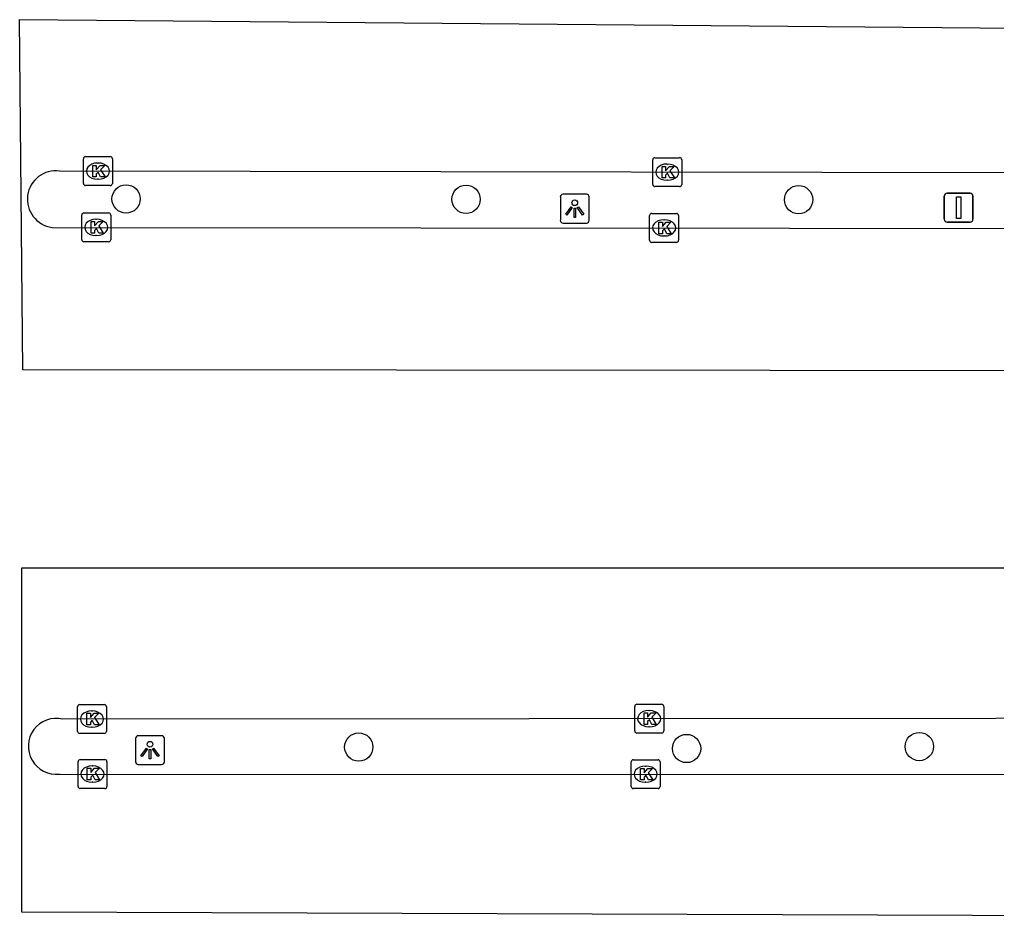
# Model space of a CAD drawing. Extents: x 160203 to 161526, y 379529 to 381797.
# Drawn here: x 161069.19 to 161102.98, y 380768.28 to 380799.36 of the extents above; entities that cross this region are included whole.
import ezdxf

# ---------------------------------------------------------------- set-up
doc = ezdxf.new("R2010")
doc.units = 0
for name, color, linetype in [('IMGEO_Boom', 7, 'Continuous'), ('IMGEO_Kolk', 7, 'Continuous'), ('IMGEO_Lichtpunt', 7, 'Continuous'), ('IMGEO_Parkeervlak_gesloten', 7, 'Continuous'), ('IMGEO_Rijbaan_lokaal_open', 7, 'Continuous'), ('IMGEO_Verkeersbordpaal', 7, 'Continuous')]:
    doc.layers.add(name, color=color, linetype=linetype)

msp = doc.modelspace()

# ---------------------------------------------------------------- linework, layer by layer
at = {"layer": 'IMGEO_Boom'}
for centre in [(161072.877, 380793.155), (161084.634, 380793.142), (161096.137, 380793.129), (161080.924, 380774.204), (161092.261, 380774.153), (161100.311, 380774.221)]:
    msp.add_circle(centre, 0.489, dxfattribs=at)
at = {"layer": 'IMGEO_Kolk'}
for p, q in [((161071.401, 380793.691), (161071.401, 380794.543)), ((161071.476, 380794.617), (161072.328, 380794.617)), ((161072.402, 380794.543), (161072.402, 380793.691)), ((161091.093, 380793.656), (161091.093, 380794.508)), ((161091.168, 380794.582), (161092.02, 380794.582)), ((161092.094, 380794.508), (161092.094, 380793.656)), ((161071.889, 380794.397), (161071.914, 380794.397)), ((161091.581, 380794.362), (161091.606, 380794.362)), ((161071.912, 380793.837), (161071.887, 380793.837)), ((161072.328, 380793.617), (161071.476, 380793.617)), ((161092.02, 380793.582), (161091.168, 380793.582)), ((161091.604, 380793.802), (161091.579, 380793.802)), ((161071.343, 380791.746), (161071.343, 380792.598)), ((161071.418, 380792.672), (161072.27, 380792.672)), ((161072.344, 380792.598), (161072.344, 380791.746)), ((161090.984, 380791.728), (161090.984, 380792.58)), ((161091.059, 380792.654), (161091.911, 380792.654)), ((161091.985, 380792.58), (161091.985, 380791.728)), ((161071.831, 380792.452), (161071.856, 380792.452)), ((161091.472, 380792.434), (161091.497, 380792.434)), ((161071.854, 380791.892), (161071.829, 380791.892)), ((161091.495, 380791.874), (161091.47, 380791.874)), ((161072.27, 380791.672), (161071.418, 380791.672)), ((161091.911, 380791.654), (161091.059, 380791.654)), ((161071.195, 380774.746), (161071.195, 380775.598)), ((161071.27, 380775.672), (161072.122, 380775.672)), ((161072.196, 380775.598), (161072.196, 380774.746)), ((161090.468, 380774.759), (161090.468, 380775.611)), ((161090.543, 380775.685), (161091.395, 380775.685)), ((161091.469, 380775.611), (161091.469, 380774.759)), ((161071.683, 380775.452), (161071.708, 380775.452)), ((161090.956, 380775.465), (161090.981, 380775.465)), ((161071.706, 380774.892), (161071.681, 380774.892)), ((161090.979, 380774.905), (161090.954, 380774.905)), ((161072.122, 380774.672), (161071.27, 380774.672)), ((161091.395, 380774.685), (161090.543, 380774.685)), ((161071.213, 380772.843), (161071.213, 380773.695)), ((161071.288, 380773.769), (161072.14, 380773.769)), ((161071.701, 380773.549), (161071.726, 380773.549)), ((161072.214, 380773.695), (161072.214, 380772.843)), ((161090.346, 380772.84), (161090.346, 380773.692)), ((161090.421, 380773.766), (161091.273, 380773.766)), ((161090.834, 380773.546), (161090.859, 380773.546)), ((161091.347, 380773.692), (161091.347, 380772.84)), ((161071.724, 380772.989), (161071.699, 380772.989)), ((161090.857, 380772.986), (161090.832, 380772.986)), ((161072.14, 380772.769), (161071.288, 380772.769)), ((161091.273, 380772.766), (161090.421, 380772.766))]:
    msp.add_line(p, q, dxfattribs=at)
for points in [[(161071.401, 380793.691), (161071.401, 380794.543)], [(161071.476, 380794.617), (161072.328, 380794.617)], [(161072.402, 380794.543), (161072.402, 380793.691)], [(161091.093, 380793.656), (161091.093, 380794.508)], [(161091.168, 380794.582), (161092.02, 380794.582)], [(161092.094, 380794.508), (161092.094, 380793.656)], [(161071.722, 380794.317), (161071.845, 380794.317), (161071.845, 380794.166), (161071.975, 380794.317), (161072.139, 380794.317), (161071.993, 380794.166), (161072.146, 380793.917), (161071.994, 380793.917), (161071.909, 380794.081), (161071.845, 380794.014), (161071.845, 380793.917), (161071.722, 380793.917), (161071.722, 380794.317)], [(161091.414, 380794.282), (161091.537, 380794.282), (161091.537, 380794.131), (161091.667, 380794.282), (161091.831, 380794.282), (161091.685, 380794.131), (161091.838, 380793.882), (161091.686, 380793.882), (161091.601, 380794.046), (161091.537, 380793.979), (161091.537, 380793.882), (161091.414, 380793.882), (161091.414, 380794.282)], [(161072.328, 380793.617), (161071.476, 380793.617)], [(161092.02, 380793.582), (161091.168, 380793.582)], [(161071.343, 380791.746), (161071.343, 380792.598)], [(161071.418, 380792.672), (161072.27, 380792.672)], [(161072.344, 380792.598), (161072.344, 380791.746)], [(161090.984, 380791.728), (161090.984, 380792.58)], [(161091.059, 380792.654), (161091.911, 380792.654)], [(161091.985, 380792.58), (161091.985, 380791.728)], [(161071.664, 380792.372), (161071.787, 380792.372), (161071.787, 380792.221), (161071.917, 380792.372), (161072.081, 380792.372), (161071.935, 380792.221), (161072.088, 380791.972), (161071.936, 380791.972), (161071.851, 380792.136), (161071.787, 380792.069), (161071.787, 380791.972), (161071.664, 380791.972), (161071.664, 380792.372)], [(161091.305, 380792.354), (161091.428, 380792.354), (161091.428, 380792.203), (161091.558, 380792.354), (161091.722, 380792.354), (161091.576, 380792.203), (161091.729, 380791.954), (161091.577, 380791.954), (161091.492, 380792.118), (161091.428, 380792.051), (161091.428, 380791.954), (161091.305, 380791.954), (161091.305, 380792.354)], [(161072.27, 380791.672), (161071.418, 380791.672)], [(161091.911, 380791.654), (161091.059, 380791.654)], [(161071.195, 380774.746), (161071.195, 380775.598)], [(161071.27, 380775.672), (161072.122, 380775.672)], [(161072.196, 380775.598), (161072.196, 380774.746)], [(161090.468, 380774.759), (161090.468, 380775.611)], [(161090.543, 380775.685), (161091.395, 380775.685)], [(161091.469, 380775.611), (161091.469, 380774.759)], [(161071.516, 380775.372), (161071.639, 380775.372), (161071.639, 380775.221), (161071.769, 380775.372), (161071.933, 380775.372), (161071.787, 380775.221), (161071.94, 380774.972), (161071.788, 380774.972), (161071.703, 380775.136), (161071.639, 380775.069), (161071.639, 380774.972), (161071.516, 380774.972), (161071.516, 380775.372)], [(161090.789, 380775.385), (161090.912, 380775.385), (161090.912, 380775.234), (161091.042, 380775.385), (161091.206, 380775.385), (161091.06, 380775.234), (161091.213, 380774.985), (161091.061, 380774.985), (161090.976, 380775.149), (161090.912, 380775.082), (161090.912, 380774.985), (161090.789, 380774.985), (161090.789, 380775.385)], [(161072.122, 380774.672), (161071.27, 380774.672)], [(161091.395, 380774.685), (161090.543, 380774.685)], [(161071.213, 380772.843), (161071.213, 380773.695)], [(161071.288, 380773.769), (161072.14, 380773.769)], [(161072.214, 380773.695), (161072.214, 380772.843)], [(161090.346, 380772.84), (161090.346, 380773.692)], [(161090.421, 380773.766), (161091.273, 380773.766)], [(161091.347, 380773.692), (161091.347, 380772.84)], [(161071.534, 380773.469), (161071.657, 380773.469), (161071.657, 380773.318), (161071.787, 380773.469), (161071.951, 380773.469), (161071.805, 380773.318), (161071.958, 380773.069), (161071.806, 380773.069), (161071.721, 380773.233), (161071.657, 380773.166), (161071.657, 380773.069), (161071.534, 380773.069), (161071.534, 380773.469)], [(161090.667, 380773.466), (161090.79, 380773.466), (161090.79, 380773.315), (161090.92, 380773.466), (161091.084, 380773.466), (161090.938, 380773.315), (161091.091, 380773.066), (161090.939, 380773.066), (161090.854, 380773.23), (161090.79, 380773.163), (161090.79, 380773.066), (161090.667, 380773.066), (161090.667, 380773.466)], [(161072.14, 380772.769), (161071.288, 380772.769)], [(161091.273, 380772.766), (161090.421, 380772.766)]]:
    msp.add_lwpolyline(points, dxfattribs=at)
for centre, start, end in [((161071.478, 380794.541), 91.552, 178.448), ((161071.478, 380794.541), 91.552, 178.448), ((161072.326, 380794.541), 1.552, 88.448), ((161072.326, 380794.541), 1.552, 88.448), ((161091.17, 380794.506), 91.552, 178.448), ((161091.17, 380794.506), 91.552, 178.448), ((161092.018, 380794.506), 1.552, 88.448), ((161092.018, 380794.506), 1.552, 88.448), ((161071.478, 380793.693), 181.552, 268.448), ((161071.478, 380793.693), 181.552, 268.448), ((161072.326, 380793.693), 271.552, 358.448), ((161072.326, 380793.693), 271.552, 358.448), ((161091.17, 380793.658), 181.552, 268.448), ((161091.17, 380793.658), 181.552, 268.448), ((161092.018, 380793.658), 271.552, 358.448), ((161092.018, 380793.658), 271.552, 358.448), ((161071.42, 380792.596), 91.552, 178.448), ((161071.42, 380792.596), 91.552, 178.448), ((161072.268, 380792.596), 1.552, 88.448), ((161072.268, 380792.596), 1.552, 88.448), ((161091.061, 380792.578), 91.552, 178.448), ((161091.061, 380792.578), 91.552, 178.448), ((161091.909, 380792.578), 1.552, 88.448), ((161091.909, 380792.578), 1.552, 88.448), ((161071.42, 380791.748), 181.552, 268.448), ((161071.42, 380791.748), 181.552, 268.448), ((161072.268, 380791.748), 271.552, 358.448), ((161072.268, 380791.748), 271.552, 358.448), ((161091.061, 380791.73), 181.552, 268.448), ((161091.061, 380791.73), 181.552, 268.448), ((161091.909, 380791.73), 271.552, 358.448), ((161091.909, 380791.73), 271.552, 358.448), ((161071.272, 380775.596), 91.552, 178.448), ((161071.272, 380775.596), 91.552, 178.448), ((161072.12, 380775.596), 1.552, 88.448), ((161072.12, 380775.596), 1.552, 88.448), ((161090.545, 380775.609), 91.552, 178.448), ((161090.545, 380775.609), 91.552, 178.448), ((161091.393, 380775.609), 1.552, 88.448), ((161091.393, 380775.609), 1.552, 88.448), ((161071.272, 380774.748), 181.552, 268.448), ((161071.272, 380774.748), 181.552, 268.448), ((161072.12, 380774.748), 271.552, 358.448), ((161072.12, 380774.748), 271.552, 358.448), ((161090.545, 380774.761), 181.552, 268.448), ((161090.545, 380774.761), 181.552, 268.448), ((161091.393, 380774.761), 271.552, 358.448), ((161091.393, 380774.761), 271.552, 358.448), ((161071.29, 380773.693), 91.552, 178.448), ((161071.29, 380773.693), 91.552, 178.448), ((161072.138, 380773.693), 1.552, 88.448), ((161072.138, 380773.693), 1.552, 88.448), ((161090.423, 380773.69), 91.552, 178.448), ((161090.423, 380773.69), 91.552, 178.448), ((161091.271, 380773.69), 1.552, 88.448), ((161091.271, 380773.69), 1.552, 88.448), ((161071.29, 380772.845), 181.552, 268.448), ((161071.29, 380772.845), 181.552, 268.448), ((161072.138, 380772.845), 271.552, 358.448), ((161072.138, 380772.845), 271.552, 358.448), ((161090.423, 380772.842), 181.552, 268.448), ((161090.423, 380772.842), 181.552, 268.448), ((161091.271, 380772.842), 271.552, 358.448), ((161091.271, 380772.842), 271.552, 358.448)]:
    msp.add_arc(centre, 0.0765, start, end, dxfattribs=at)
for centre, major_axis, ratio, start_param, end_param in [((161071.888, 380794.117), (-0.387, 0.002), 0.722429, 4.712389, 7.853982), ((161071.913, 380794.117), (-0.39, 0.002), 0.717154, 1.570796, 4.712389), ((161091.58, 380794.082), (-0.387, 0.002), 0.722429, 4.712389, 7.853982), ((161091.605, 380794.082), (-0.39, 0.002), 0.717154, 1.570796, 4.712389), ((161071.83, 380792.172), (-0.387, 0.002), 0.722429, 4.712389, 7.853982), ((161071.855, 380792.172), (-0.39, 0.002), 0.717154, 1.570796, 4.712389), ((161091.471, 380792.154), (-0.387, 0.002), 0.722429, 4.712389, 7.853982), ((161091.496, 380792.154), (-0.39, 0.002), 0.717154, 1.570796, 4.712389), ((161071.682, 380775.172), (-0.387, 0.002), 0.722429, 4.712389, 7.853982), ((161071.707, 380775.172), (-0.39, 0.002), 0.717154, 1.570796, 4.712389), ((161090.955, 380775.185), (-0.387, 0.002), 0.722429, 4.712389, 7.853982), ((161090.98, 380775.185), (-0.39, 0.002), 0.717154, 1.570796, 4.712389), ((161071.7, 380773.269), (-0.387, 0.002), 0.722429, 4.712389, 7.853982), ((161071.725, 380773.269), (-0.39, 0.002), 0.717154, 1.570796, 4.712389), ((161090.833, 380773.266), (-0.387, 0.002), 0.722429, 4.712389, 7.853982), ((161090.858, 380773.266), (-0.39, 0.002), 0.717154, 1.570796, 4.712389)]:
    msp.add_ellipse(centre, major_axis=major_axis, ratio=ratio, start_param=start_param, end_param=end_param, dxfattribs=at)
at = {"layer": 'IMGEO_Lichtpunt'}
for p, q in [((161087.895, 380793.224), (161087.895, 380792.417)), ((161087.895, 380793.224), (161087.895, 380792.417)), ((161088.797, 380793.319), (161087.989, 380793.319)), ((161088.797, 380793.319), (161087.989, 380793.319)), ((161088.891, 380792.417), (161088.891, 380793.224)), ((161088.891, 380792.417), (161088.891, 380793.224)), ((161087.989, 380792.323), (161088.797, 380792.323)), ((161087.989, 380792.323), (161088.797, 380792.323)), ((161074.105, 380774.597), (161073.297, 380774.597)), ((161074.105, 380774.597), (161073.297, 380774.597)), ((161073.203, 380774.502), (161073.203, 380773.695)), ((161073.203, 380774.502), (161073.203, 380773.695)), ((161074.199, 380773.695), (161074.199, 380774.502)), ((161074.199, 380773.695), (161074.199, 380774.502)), ((161073.297, 380773.601), (161074.105, 380773.601)), ((161073.297, 380773.601), (161074.105, 380773.601))]:
    msp.add_line(p, q, dxfattribs=at)
for points in [[(161088.269, 380792.888), (161088.308, 380792.86), (161088.12, 380792.598), (161088.082, 380792.625), (161088.269, 380792.888)], [(161088.371, 380792.84), (161088.418, 380792.84), (161088.418, 380792.518), (161088.371, 380792.518), (161088.371, 380792.84)], [(161088.481, 380792.86), (161088.519, 380792.887), (161088.706, 380792.625), (161088.667, 380792.597), (161088.481, 380792.86)], [(161073.577, 380774.166), (161073.616, 380774.138), (161073.428, 380773.876), (161073.39, 380773.903), (161073.577, 380774.166)], [(161073.679, 380774.118), (161073.726, 380774.118), (161073.726, 380773.796), (161073.679, 380773.796), (161073.679, 380774.118)], [(161073.789, 380774.138), (161073.827, 380774.165), (161074.014, 380773.903), (161073.975, 380773.875), (161073.789, 380774.138)]]:
    msp.add_lwpolyline(points, dxfattribs=at)
for centre in [(161088.394, 380793.022), (161073.702, 380774.3)]:
    msp.add_circle(centre, 0.0994, dxfattribs=at)
for centre, start, end in [((161087.989, 380793.224), 90, 180), ((161087.989, 380793.224), 90, 180), ((161088.797, 380793.224), 0, 90), ((161088.797, 380793.224), 0, 90), ((161087.989, 380792.417), 180, 270), ((161087.989, 380792.417), 180, 270), ((161088.797, 380792.417), 270, 0), ((161088.797, 380792.417), 270, 360), ((161073.297, 380774.502), 90, 180), ((161073.297, 380774.502), 90, 180), ((161074.105, 380774.502), 0, 90), ((161074.105, 380774.502), 0, 90), ((161073.297, 380773.695), 180, 270), ((161073.297, 380773.695), 180, 270), ((161074.105, 380773.695), 270, 0), ((161074.105, 380773.695), 270, 360)]:
    msp.add_arc(centre, 0.0946, start, end, dxfattribs=at)
at = {"layer": 'IMGEO_Parkeervlak_gesloten'}
for points in [[(161149.689, 380793.977), (161070.574, 380794.12)], [(161070.315, 380792.172), (161146.833, 380792.104)], [(161135.233, 380775.216), (161070.679, 380775.172)], [(161070.568, 380773.268), (161131.742, 380773.26)]]:
    msp.add_lwpolyline(points, dxfattribs=at)
for centre, radius, start, end in [((161070.445, 380793.146), 0.983, 82.4593, 262.3938), ((161070.461, 380774.229), 0.967, 76.9647, 276.3623)]:
    msp.add_arc(centre, radius, start, end, dxfattribs=at)
at = {"layer": 'IMGEO_Rijbaan_lokaal_open'}
for points in [[(161146.833, 380792.104), (161146.833, 380787.172), (161069.309, 380787.241), (161069.19, 380799.358), (161151.585, 380798.64), (161151.585, 380793.966), (161149.689, 380793.977)], [(161131.742, 380773.26), (161131.742, 380768.277), (161069.273, 380768.497), (161069.273, 380780.4), (161136.69, 380780.4), (161136.69, 380775.201), (161135.477, 380775.201)]]:
    msp.add_lwpolyline(points, dxfattribs=at)
at = {"layer": 'IMGEO_Verkeersbordpaal'}
for p, q in [((161101.175, 380792.452), (161101.175, 380793.252)), ((161101.175, 380793.252), (161101.175, 380792.452)), ((161101.275, 380793.352), (161102.065, 380793.352)), ((161102.065, 380793.352), (161101.275, 380793.352)), ((161102.165, 380793.252), (161102.165, 380792.452)), ((161102.165, 380792.452), (161102.165, 380793.252)), ((161102.065, 380792.352), (161101.275, 380792.352)), ((161101.275, 380792.352), (161102.065, 380792.352))]:
    msp.add_line(p, q, dxfattribs=at)
msp.add_lwpolyline([(161101.595, 380793.227), (161101.745, 380793.227), (161101.745, 380792.477), (161101.595, 380792.477), (161101.595, 380793.227)], dxfattribs=at)
for centre, start, end in [((161101.275, 380793.252), 90, 180), ((161101.275, 380793.252), 90, 180), ((161102.065, 380793.252), 0, 90), ((161102.065, 380793.252), 360, 90), ((161101.275, 380792.452), 180, 270), ((161101.275, 380792.452), 180, 270), ((161102.065, 380792.452), 270, 0), ((161102.065, 380792.452), 270, 0)]:
    msp.add_arc(centre, 0.1, start, end, dxfattribs=at)

doc.saveas('drawing.dxf')
